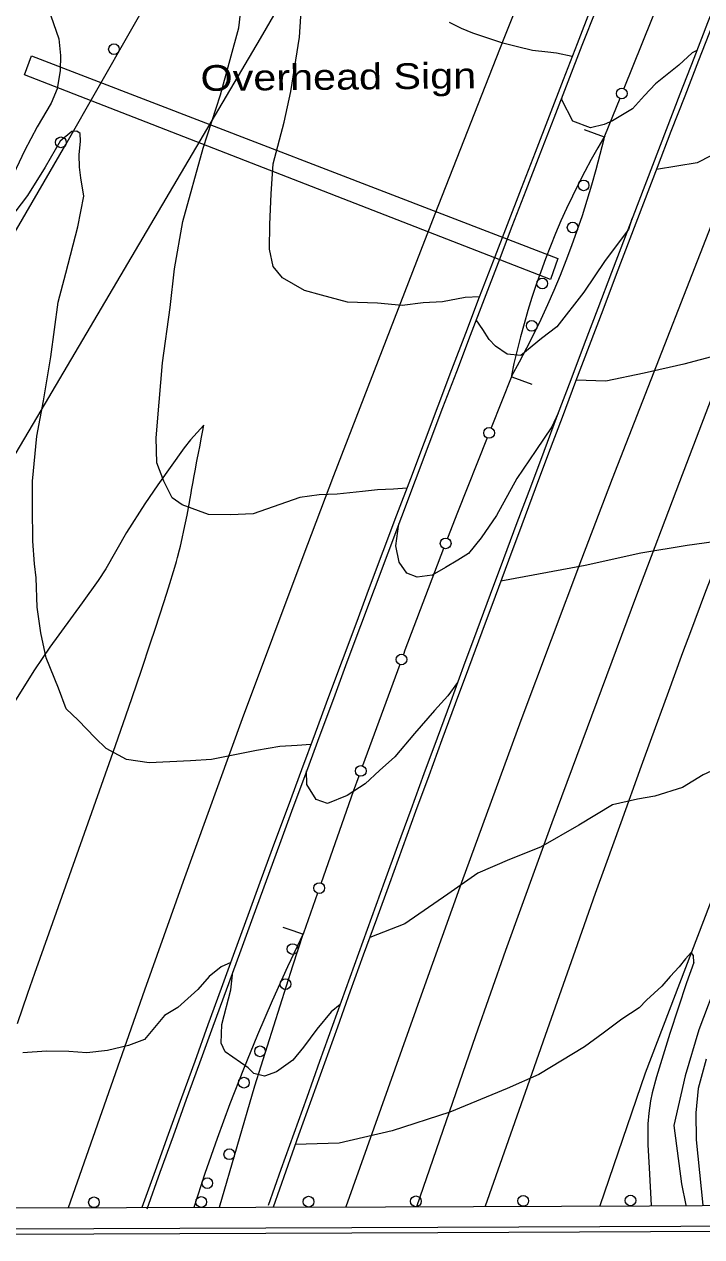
# Model space of a CAD drawing. Extents: x 2361284 to 2366480, y 6976556 to 6985346.
# Drawn here: x 2365074.7 to 2365200.9, y 6980567.9 to 6980794 of the extents above; entities that cross this region are included whole.
import ezdxf

# ---------------------------------------------------------------- set-up
doc = ezdxf.new("R2010")
doc.units = 0
doc.header["$LTSCALE"] = 1.9
for name, color, linetype, lineweight in [('10', 7, 'Continuous', 13), ('12', 7, 'Continuous', 13), ('13', 7, 'Continuous', 13), ('14', 7, 'Continuous', 13), ('17', 7, 'Continuous', 13), ('3', 7, 'Continuous', 13), ('5', 7, 'Continuous', 13)]:
    doc.layers.add(name, color=color, linetype=linetype, lineweight=lineweight)

msp = doc.modelspace()

# ---------------------------------------------------------------- linework, layer by layer
at = {"layer": '10'}
msp.add_lwpolyline([(2365076.044, 6980788.062), (2365174.138, 6980750.302), (2365172.756, 6980746.399), (2365074.738, 6980784.5)], close=True, dxfattribs=at)
at = {"layer": '12'}
for points in [[(2365235.259, 6980699.051), (2365231.989, 6980693.77), (2365228.357, 6980685.485), (2365225.132, 6980678.714), (2365222.853, 6980674.342), (2365220.769, 6980671.632), (2365217.919, 6980668.405), (2365215.026, 6980666.587), (2365212.023, 6980664.848), (2365207.582, 6980659.615), (2365204.151, 6980655.414), (2365201.195, 6980654.055), (2365197.357, 6980651.679), (2365192.192, 6980650.08), (2365188.978, 6980649.469), (2365184.297, 6980648.434), (2365178.032, 6980644.665), (2365170.892, 6980640.576), (2365165.093, 6980638.26), (2365159.206, 6980635.724), (2365153.614, 6980631.771), (2365145.597, 6980626.245), (2365139.069, 6980623.733)], [(2365217.505, 6980649.96), (2365215.49, 6980645.141), (2365213.225, 6980640.468), (2365211.13, 6980634.678), (2365209.446, 6980629.773), (2365207.299, 6980623.082), (2365204.054, 6980616.17), (2365200.397, 6980606.495), (2365197.818, 6980597.93), (2365195.717, 6980588.649), (2365197.14, 6980577.812), (2365197.938, 6980573.8)], [(2365113.142, 6980619.076), (2365111.34, 6980618.268), (2365109.098, 6980616.417), (2365107, 6980614.007), (2365103.312, 6980610.662), (2365100.816, 6980609.148), (2365097.088, 6980604.712), (2365094.088, 6980603.554), (2365090.157, 6980602.676), (2365086.302, 6980602.21), (2365082.959, 6980602.448), (2365078.808, 6980602.528), (2365074.41, 6980602.237)], [(2365133.518, 6980611.209), (2365131.891, 6980609.853), (2365129.192, 6980606.618), (2365126.703, 6980603.264), (2365124.746, 6980600.846), (2365121.667, 6980598.646), (2365119.445, 6980597.855), (2365117.46, 6980598.376), (2365116.41, 6980599.387), (2365112.091, 6980602.386), (2365111.354, 6980604.045), (2365111.492, 6980607.499), (2365113.151, 6980613.955), (2365113.519, 6980617.309)]]:
    msp.add_lwpolyline(points, dxfattribs=at)
at = {"layer": '13'}
for points in [[(2365076.886, 6980812.042), (2365076.51, 6980809.538), (2365076.925, 6980802.712), (2365078.455, 6980798.526), (2365079.613, 6980795.527), (2365081.084, 6980791.261), (2365081.424, 6980788.134), (2365081.36, 6980785.323), (2365080.803, 6980781.917), (2365079.688, 6980779.247), (2365077.06, 6980774.841), (2365074.722, 6980770.378), (2365072.163, 6980764.965), (2365068.136, 6980759.306), (2365065.719, 6980755.863), (2365060.718, 6980749.744)], [(2365145.974, 6980707.503), (2365143.486, 6980707.309), (2365140.496, 6980707.141), (2365137.719, 6980706.864), (2365132.954, 6980706.339), (2365129.655, 6980706.238), (2365126.029, 6980705.733), (2365117.338, 6980702.71), (2365113.089, 6980702.52), (2365109.029, 6980702.561), (2365104.101, 6980704.374), (2365102.219, 6980705.667), (2365100.659, 6980708.762), (2365099.356, 6980712.211), (2365099.272, 6980716.859), (2365099.809, 6980723.505), (2365100.409, 6980730.831), (2365101.851, 6980741.136), (2365102.693, 6980748.343), (2365104.239, 6980757.189), (2365108.039, 6980770.885), (2365111.265, 6980780.817), (2365114.656, 6980793.29), (2365116.437, 6980808.957)], [(2365159.525, 6980743.173), (2365156.816, 6980743.027), (2365152.644, 6980742.189), (2365148.995, 6980742.024), (2365145.071, 6980741.507), (2365140.495, 6980741.983), (2365134.893, 6980742.14), (2365130.051, 6980743.443), (2365126.902, 6980744.353), (2365122.77, 6980746.694), (2365121.029, 6980748.817), (2365120.379, 6980752.011), (2365120.425, 6980756.623), (2365120.661, 6980762.346), (2365121.037, 6980767.949), (2365123.124, 6980775.689), (2365124.329, 6980781.451), (2365125.993, 6980791.538), (2365126.622, 6980802.224)], [(2365271.942, 6980799.856), (2365271.185, 6980798.509), (2365269.247, 6980795.05), (2365266.72, 6980791.566), (2365264.555, 6980787.965), (2365261.4, 6980784.175), (2365258.78, 6980782.16), (2365254.21, 6980780.136), (2365250.01, 6980778.906), (2365247.198, 6980778.049), (2365242.668, 6980777.036), (2365237.137, 6980775.994), (2365233.056, 6980776.085), (2365225.842, 6980775.465), (2365221.476, 6980775.024), (2365212.693, 6980773.17), (2365205.294, 6980770.811), (2365200.06, 6980768.131), (2365192.482, 6980766.859)], [(2365176.79, 6980787.95), (2365173.854, 6980788.542), (2365172.223, 6980788.727), (2365169.36, 6980789.06), (2365166.623, 6980789.764), (2365163.837, 6980790.407), (2365160.515, 6980791.566), (2365158.237, 6980792.324), (2365156.139, 6980793.184), (2365153.939, 6980794.283)], [(2365200.011, 6980789.061), (2365199.175, 6980788.623), (2365196.667, 6980786.309), (2365192.34, 6980782.838), (2365190.251, 6980780.648), (2365188.034, 6980778.197), (2365184.274, 6980775.971), (2365182.72, 6980775.285), (2365180.166, 6980774.671), (2365176.935, 6980775.87), (2365174.847, 6980779.842), (2365174.891, 6980780.412)], [(2365085.763, 6980761.884), (2365085.211, 6980765.349), (2365084.992, 6980767.297), (2365084.88, 6980769.606), (2365085.156, 6980772.157), (2365085.062, 6980773.617), (2365084.468, 6980774.041), (2365083.519, 6980773.952), (2365081.366, 6980772.141), (2365078.562, 6980767.285), (2365075.252, 6980762.014), (2365071.923, 6980757.592), (2365069.483, 6980754.379), (2365064.731, 6980748.222)], [(2365258.25, 6980765.294), (2365257.031, 6980763.212), (2365254.721, 6980757.86), (2365252.033, 6980752.373), (2365249.418, 6980748.628), (2365246.177, 6980746.637), (2365241.3, 6980744.161), (2365237.27, 6980741.003), (2365233.371, 6980739.786), (2365229.882, 6980738.683), (2365226.392, 6980737.58), (2365219.993, 6980735.369), (2365216.045, 6980734.011), (2365208.995, 6980733.004), (2365203.681, 6980732.184), (2365197.577, 6980730.604), (2365190.213, 6980728.894), (2365183.066, 6980727.406), (2365177.514, 6980727.594)], [(2365128.087, 6980659.7), (2365125.548, 6980659.525), (2365122.28, 6980659.304), (2365117.947, 6980658.563), (2365113.306, 6980657.63), (2365109.573, 6980656.894), (2365105.625, 6980656.617), (2365097.968, 6980656.244), (2365093.751, 6980656.894), (2365089.962, 6980658.947), (2365087.873, 6980660.927), (2365084.712, 6980664.197), (2365082.492, 6980666.337), (2365081.035, 6980670.164), (2365078.761, 6980675.852), (2365077.727, 6980680.533), (2365077.091, 6980685.297), (2365076.86, 6980690.735), (2365076.584, 6980693.392), (2365076.295, 6980697.57), (2365076.194, 6980703.919), (2365076.218, 6980708.79), (2365077.018, 6980717.188), (2365078.236, 6980723.749), (2365079.598, 6980731.954), (2365080.981, 6980742.176), (2365082.42, 6980747.53), (2365084.637, 6980756.213), (2365085.763, 6980761.884)], [(2365187.929, 6980757.665), (2365187.248, 6980755.668), (2365182.912, 6980749.886), (2365178.957, 6980744.028), (2365173.929, 6980737.571), (2365171.09, 6980735.364), (2365167.21, 6980732.227), (2365164.648, 6980732.462), (2365162.493, 6980733.922), (2365161.331, 6980735.161), (2365160.133, 6980737.07), (2365158.906, 6980738.878)], [(2365246.725, 6980732.093), (2365245.722, 6980731.332), (2365243.309, 6980726.349), (2365240.826, 6980720.355), (2365237.564, 6980713.195), (2365234.973, 6980709.069), (2365230.189, 6980705.323), (2365227.189, 6980703.175), (2365224.018, 6980701.154), (2365220.232, 6980699.638), (2365217.659, 6980698.964), (2365213.112, 6980698.541), (2365209.217, 6980698.094), (2365205.009, 6980697.704), (2365198.229, 6980696.759), (2365189.582, 6980695.377), (2365179.182, 6980693.068), (2365163.47, 6980690.158)], [(2365174.172, 6980721.461), (2365173.017, 6980718.93), (2365170.019, 6980714.503), (2365166.478, 6980709.308), (2365162.673, 6980702.361), (2365159.802, 6980698.194), (2365157.44, 6980695.311), (2365155.481, 6980694.063), (2365153.175, 6980692.671), (2365150.668, 6980691.237), (2365147.881, 6980690.9), (2365145.955, 6980691.612), (2365144.525, 6980693.708), (2365143.896, 6980696.752), (2365144.468, 6980700.808)], [(2365155.438, 6980671.261), (2365153.612, 6980668.774), (2365151.118, 6980666.05), (2365147.398, 6980661.763), (2365143.761, 6980657.369), (2365140.864, 6980654.862), (2365138.187, 6980652.376), (2365134.868, 6980650.155), (2365131.192, 6980648.71), (2365129.045, 6980649.429), (2365127.308, 6980652.223), (2365127.284, 6980654.753)], [(2365199.448, 6980619.046), (2365199.375, 6980620.346), (2365198.98, 6980620.922), (2365197.921, 6980619.732), (2365196.745, 6980618.22), (2365195.042, 6980616.444), (2365193.519, 6980614.64), (2365190.624, 6980612.022), (2365189.267, 6980610.609), (2365186.067, 6980608.518), (2365182.531, 6980605.855), (2365179.095, 6980603.302), (2365170.585, 6980598.171), (2365164.679, 6980595.565), (2365153.98, 6980591.153), (2365143.233, 6980587.69), (2365133.344, 6980585.356), (2365125.186, 6980585.139)], [(2365199.457, 6980619.076), (2365198.103, 6980615.273), (2365194.993, 6980605.813), (2365192.51, 6980597.769), (2365191.719, 6980594.769), (2365191.408, 6980593.25), (2365191.064, 6980590.945), (2365190.901, 6980588.981), (2365190.91, 6980585.053), (2365191.151, 6980580.746), (2365191.508, 6980573.769)], [(2365201.729, 6980601.058), (2365200.291, 6980595.593), (2365199.834, 6980591.049), (2365199.862, 6980586.009), (2365201.158, 6980573.82)]]:
    msp.add_lwpolyline(points, dxfattribs=at)
at = {"layer": '14'}
for points in [[(2365228.891, 6981017.348), (2365221.949, 6981000.519), (2365217.221, 6980989.345), (2365207.569, 6980967.073), (2365197.921, 6980945.473), (2365192.993, 6980934.724), (2365185.462, 6980918.664), (2365173.834, 6980894.718), (2365163.453, 6980874.008), (2365158.189, 6980863.694), (2365150.184, 6980848.282), (2365137.889, 6980825.325), (2365129.468, 6980810.144), (2365125.183, 6980802.595), (2365118.654, 6980791.328), (2365076.346, 6980719.533), (2365055.075, 6980683.707), (2364989.163, 6980573.095)], [(2365252.137, 6981009.709), (2365231.187, 6980958.46), (2365217.325, 6980924.253), (2365189.746, 6980855.777), (2365163.937, 6980790.989), (2365151.193, 6980758.532), (2365132.301, 6980709.754), (2365126.562, 6980694.687), (2365115.308, 6980664.471), (2365104.308, 6980634.164), (2365097.089, 6980613.917), (2365082.856, 6980573.346)], [(2365297.936, 6980994.184), (2365283.262, 6980958.163), (2365254.143, 6980886.03), (2365233.197, 6980833.733), (2365222.795, 6980807.557), (2365207.286, 6980768.255), (2365184.249, 6980709.207), (2365178.491, 6980694.216), (2365167.203, 6980664.152), (2365156.168, 6980633.994), (2365148.921, 6980613.849), (2365134.607, 6980573.488)], [(2365147.817, 6980573.543), (2365158.799, 6980605.441), (2365164.417, 6980621.343), (2365173.049, 6980645.127), (2365188.833, 6980687.564), (2365196.823, 6980708.742), (2365208.984, 6980740.441), (2365221.412, 6980772.035), (2365227.745, 6980787.785), (2365274.229, 6980902.323), (2365309.972, 6980990.548)], [(2365257.507, 6980828.741), (2365242.215, 6980790.755), (2365219.308, 6980733.762), (2365216.964, 6980727.895), (2365215.412, 6980723.979), (2365212.332, 6980716.139), (2365210.804, 6980712.214), (2365207.772, 6980704.356), (2365204.768, 6980696.486), (2365202.78, 6980691.234), (2365201.461, 6980687.73), (2365198.839, 6980680.717), (2365197.372, 6980676.769), (2365194.455, 6980668.866), (2365191.559, 6980660.955), (2365189.639, 6980655.678), (2365185.823, 6980645.113), (2365182.979, 6980637.182), (2365181.09, 6980631.892), (2365177.33, 6980621.306), (2365171.724, 6980605.414), (2365168.002, 6980594.813), (2365160.577, 6980573.605)]]:
    msp.add_lwpolyline(points, dxfattribs=at)
at = {"layer": '17'}
for points in [[(2364966.003, 6980573.044), (2364980.945, 6980599.029), (2364996.031, 6980624.933), (2365019.574, 6980664.648), (2365043.148, 6980704.345), (2365062.839, 6980737.905), (2365082.412, 6980771.531), (2365100.49, 6980803.296), (2365118.166, 6980835.285), (2365136.491, 6980869.682), (2365153.9, 6980904.539), (2365160.027, 6980917.488), (2365166.015, 6980930.495), (2365169.287, 6980937.708), (2365172.517, 6980944.938)], [(2365182.841, 6980773.146), (2365181.552, 6980770.945), (2365180.313, 6980768.723), (2365179.114, 6980766.481), (2365177.936, 6980764.21), (2365176.817, 6980761.919), (2365175.739, 6980759.619), (2365174.681, 6980757.299), (2365173.673, 6980754.959), (2365172.727, 6980752.599), (2365171.799, 6980750.21), (2365170.922, 6980747.832), (2365170.075, 6980745.434), (2365169.278, 6980742.996), (2365168.531, 6980740.58), (2365167.824, 6980738.123), (2365167.147, 6980735.676), (2365166.521, 6980733.19), (2365165.934, 6980730.724), (2365165.446, 6980728.449)], [(2365165.526, 6980728.42), (2365166.971, 6980731.033), (2365168.347, 6980733.658), (2365169.671, 6980736.31), (2365170.986, 6980738.993), (2365172.22, 6980741.705), (2365173.415, 6980744.415), (2365174.578, 6980747.156), (2365175.671, 6980749.927), (2365176.725, 6980752.697), (2365177.728, 6980755.508), (2365178.682, 6980758.317), (2365179.595, 6980761.146), (2365180.458, 6980764.004), (2365181.25, 6980766.862), (2365182.003, 6980769.739), (2365182.726, 6980772.615), (2365182.841, 6980773.146)], [(2365126.682, 6980624.496), (2365123.701, 6980618.226), (2365120.881, 6980611.929), (2365118.161, 6980605.573), (2365115.502, 6980599.158), (2365113.003, 6980592.703), (2365110.635, 6980586.23), (2365108.307, 6980579.688), (2365106.256, 6980573.408)], [(2365111.046, 6980573.424), (2365117.631, 6980596.067), (2365124.699, 6980618.435), (2365126.682, 6980624.496)], [(2364877.659, 6980572.874), (2364937.331, 6980572.981), (2364997.013, 6980573.109), (2365069.495, 6980573.299), (2365141.988, 6980573.508), (2365191.178, 6980573.705), (2365240.378, 6980574.023), (2365247.912, 6980574.605), (2365255.423, 6980575.756)]]:
    msp.add_lwpolyline(points, dxfattribs=at)
for centre in [(2365091.385, 6980789.316), (2365081.494, 6980771.944), (2365178.916, 6980763.923), (2365176.863, 6980756.067), (2365171.206, 6980745.636), (2365169.248, 6980737.724), (2365124.668, 6980621.561), (2365123.362, 6980615.026), (2365118.611, 6980602.489), (2365115.607, 6980596.649), (2365112.878, 6980583.305), (2365108.779, 6980577.91), (2365087.657, 6980574.35), (2365107.657, 6980574.408), (2365127.658, 6980574.466), (2365147.657, 6980574.53), (2365167.657, 6980574.61), (2365187.657, 6980574.69)]:
    msp.add_circle(centre, 1, dxfattribs=at)
at = {"layer": '3'}
for points in [[(2365340.683, 6980980.049), (2365304.983, 6980892.575), (2365271.832, 6980809.295), (2365230.509, 6980703.226), (2365190.393, 6980598.439), (2365181.937, 6980573.718)], [(2365108.14, 6980719.234), (2365105.637, 6980716.462), (2365104.48, 6980714.999), (2365099.535, 6980708.077), (2365097.162, 6980704.56), (2365093.729, 6980699.196), (2365089.874, 6980692.419), (2365088.451, 6980690.289), (2365085.477, 6980686.114), (2365079.417, 6980677.837), (2365076.563, 6980673.581), (2365059.067, 6980645.694), (2365034.975, 6980606.802), (2365013.864, 6980573.16)], [(2365105.039, 6980702.463), (2365105.276, 6980703.832), (2365105.396, 6980704.516), (2365105.578, 6980705.543), (2365105.762, 6980706.568), (2365105.855, 6980707.081), (2365106.147, 6980708.683), (2365106.294, 6980709.484), (2365106.516, 6980710.685), (2365106.851, 6980712.486), (2365107.19, 6980714.286), (2365107.36, 6980715.186), (2365107.704, 6980716.986), (2365107.878, 6980717.885), (2365108.14, 6980719.234)], [(2365073.378, 6980607.687), (2365075.335, 6980613.319), (2365076.648, 6980617.071), (2365079.291, 6980624.569), (2365087.277, 6980647.043), (2365091.248, 6980658.289), (2365093.611, 6980665.062), (2365094.781, 6980668.452), (2365096.515, 6980673.544), (2365098.221, 6980678.646), (2365099.061, 6980681.202), (2365100.715, 6980686.324), (2365101.526, 6980688.891), (2365102.722, 6980692.751), (2365103.036, 6980693.816), (2365103.234, 6980694.529), (2365103.606, 6980695.961), (2365103.781, 6980696.679), (2365104.115, 6980698.12), (2365104.432, 6980699.565), (2365105.039, 6980702.463)], [(2364877.966, 6980568.887), (2364878.007, 6980568.888), (2365023.442, 6980569.2), (2365151.764, 6980569.691), (2365257.426, 6980570.175), (2365257.339, 6980570.17)], [(2364878.006, 6980567.927), (2364878.006, 6980567.928), (2365023.441, 6980568.24), (2365151.763, 6980568.731), (2365257.435, 6980569.215), (2365257.434, 6980569.215)]]:
    msp.add_lwpolyline(points, dxfattribs=at)
for centre, radius, start, end in [((2373309.794, 6977626.431), 8725.881, 157.22008, 160.26162), ((2373309.794, 6977626.431), 8724.921, 157.22008, 160.26162), ((2372717.897, 6977876.826), 8062.239, 157.21557, 160.45692), ((2372717.897, 6977876.826), 8061.279, 157.21557, 160.45692)]:
    msp.add_arc(centre, radius, start, end, dxfattribs=at)
at = {"layer": '5'}
for p, q in [((2365194.262, 6980801.567), (2365186.398, 6980781.981)), ((2365185.655, 6980780.134), (2365182.821, 6980773.086)), ((2365165.526, 6980728.42), (2365161.657, 6980718.702)), ((2365144.637, 6980674.609), (2365137.725, 6980655.702)), ((2365129.32, 6980632), (2365126.682, 6980624.496))]:
    msp.add_line(p, q, dxfattribs=at)
for points in [[(2365182.821, 6980772.887), (2365180.95, 6980773.564), (2365179.069, 6980774.245)], [(2365165.526, 6980728.221), (2365167.4, 6980727.55), (2365169.283, 6980726.877)], [(2365160.925, 6980716.855), (2365155.387, 6980702.932), (2365153.553, 6980698.124)], [(2365152.821, 6980696.207), (2365145.621, 6980677.298), (2365145.319, 6980676.475)], [(2365137.024, 6980653.775), (2365135.99, 6980650.955), (2365129.983, 6980633.876)], [(2365126.682, 6980624.297), (2365124.796, 6980624.932), (2365122.901, 6980625.571)]]:
    msp.add_lwpolyline(points, dxfattribs=at)
for centre in [(2365186.022, 6980781.054), (2365161.291, 6980717.771), (2365153.199, 6980697.184), (2365144.975, 6980675.534), (2365137.379, 6980654.759), (2365129.647, 6980632.927)]:
    msp.add_circle(centre, 1, dxfattribs=at)

# ---------------------------------------------------------------- texts
at = {"layer": '10', "width": 1.2}
msp.add_text('Overhead Sign', height=4.799, rotation=0.545, dxfattribs=at).set_placement((2365107.538, 6980781.522))

doc.saveas('drawing.dxf')
